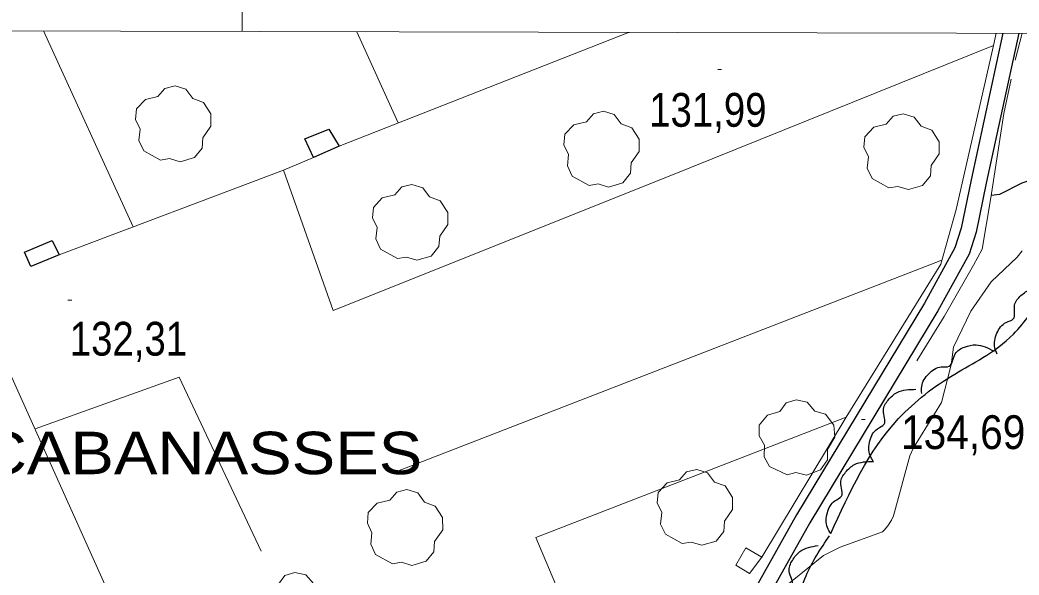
# Model space of a CAD drawing. Extents: x 480269 to 484877, y 4383588 to 4386804.
# Drawn here: x 481442.4 to 481701.4, y 4386313.5 to 4386457.3 of the extents above; entities that cross this region are included whole.
import ezdxf

# ---------------------------------------------------------------- set-up
doc = ezdxf.new("R2010")
doc.units = 0
doc.header["$LTSCALE"] = 3.8
doc.linetypes.add('LONG_DASHED', pattern=[7.5, 6, -1.5])
doc.linetypes.add('MEDIUM_DASHED', pattern=[4.5, 3, -1.5])
for name, color, linetype, lineweight in [('1', 7, 'Continuous', 13), ('25', 7, 'LONG_DASHED', 25), ('27', 7, 'Continuous', 25), ('29', 7, 'Continuous', 13), ('36', 7, 'Continuous', 25), ('47', 7, 'Continuous', 35), ('48', 7, 'MEDIUM_DASHED', 25), ('51', 7, 'Continuous', 13), ('7', 7, 'Continuous', 13), ('9', 7, 'Continuous', 13)]:
    doc.layers.add(name, color=color, linetype=linetype, lineweight=lineweight)
doc.layers.add('5', color=7, linetype='Continuous')

msp = doc.modelspace()

# ---------------------------------------------------------------- linework, layer by layer
at = {"layer": '1'}
msp.add_line((481500, 4386454.29), (481500, 4386525.71), dxfattribs=at)
msp.add_lwpolyline([(480529.1, 4386456.6), (484105.5, 4386448.1), (484100.5, 4384135.8), (480523.1, 4384144.4)], close=True, dxfattribs=at)
at = {"layer": '25'}
msp.add_lwpolyline([(481713.43, 4386416.38), (481707.77, 4386416.92), (481702.11, 4386414.96), (481696.35, 4386412.06), (481694.23, 4386411.82)], dxfattribs=at)
at = {"layer": '27'}
for points in [[(481652.58, 4386324.23), (481670.19, 4386354), (481684.76, 4386365.54), (481692.05, 4386369.79), (481699.94, 4386375.87), (481706.93, 4386386.5), (481709.05, 4386395.61), (481711.79, 4386399.56), (481714.21, 4386396.83), (481712.39, 4386391.66), (481709.96, 4386380.73), (481712.7, 4386371.62), (481718.47, 4386365.24), (481733.04, 4386348.22), (481736.38, 4386337.29), (481738.2, 4386330.61), (481737.9, 4386324.83), (481737.29, 4386319.97), (481733.04, 4386316.33), (481722.72, 4386321.8), (481714.21, 4386319.97), (481707.53, 4386313.9), (481709.05, 4386308.43), (481714.21, 4386302.66), (481723.32, 4386298.71), (481739.42, 4386306), (481741.85, 4386307.22), (481743.36, 4386302.66), (481741.54, 4386296.58), (481702.98, 4386277.75), (481696, 4386271.07), (481695.09, 4386264.08), (481698.43, 4386258.61), (481719.38, 4386251.93), (481726.06, 4386250.41), (481726.97, 4386244.03), (481718.16, 4386240.08), (481686.58, 4386240.08), (481678.69, 4386240.99), (481669.88, 4386238.56), (481657.13, 4386234.61), (481649.24, 4386228.84), (481646.81, 4386223.07), (481644.08, 4386217.3), (481636.49, 4386216.69), (481628.59, 4386224.59), (481624.64, 4386239.17), (481623.43, 4386247.37), (481622.52, 4386257.7), (481627.98, 4386266.51), (481637.09, 4386274.41), (481646.81, 4386282.91), (481648.63, 4386288.99), (481645.29, 4386299.32), (481644.38, 4386306.3), (481646.2, 4386313.29), (481652.27, 4386323.62)], [(481695.76, 4386370.69), (481695.13, 4386372.35), (481695.67, 4386376.11), (481698.08, 4386378.91), (481699.92, 4386379.81), (481700.25, 4386383.35), (481701.88, 4386385.85), (481704.44, 4386387.46), (481709.4, 4386387.57)], [(481676.17, 4386360.53), (481676.17, 4386362.31), (481678.01, 4386365.63), (481681.26, 4386367.39), (481683.3, 4386367.57), (481684.87, 4386370.76), (481687.28, 4386372.52), (481690.25, 4386373.11), (481694.92, 4386371.45)], [(481663.63, 4386342.91), (481662.77, 4386344.46), (481662.76, 4386348.25), (481664.73, 4386351.37), (481666.43, 4386352.53), (481666.24, 4386356.08), (481667.49, 4386358.79), (481669.79, 4386360.75), (481674.68, 4386361.58)], [(481652.58, 4386324.23), (481651.72, 4386325.78), (481651.71, 4386329.58), (481653.68, 4386332.7), (481655.38, 4386333.86), (481655.19, 4386337.41), (481656.45, 4386340.11), (481658.75, 4386342.08), (481663.64, 4386342.9)], [(481641.31, 4386300.97), (481640.22, 4386302.37), (481639.62, 4386306.11), (481641.08, 4386309.5), (481642.58, 4386310.91), (481641.84, 4386314.39), (481642.65, 4386317.26), (481644.62, 4386319.56), (481649.32, 4386321.13)]]:
    msp.add_spline(points, degree=3, dxfattribs=at)
at = {"layer": '29'}
for points in [[(481478.88, 4386420.95), (481474.49, 4386423.38), (481473.27, 4386426.02), (481473.57, 4386428.98), (481472.37, 4386431.48), (481472.61, 4386434.22), (481474.94, 4386436.67), (481478.19, 4386437.44), (481479.99, 4386439.51), (481482.61, 4386440.16), (481485.42, 4386439.31), (481487.21, 4386436.91), (481489.96, 4386435.9), (481491.88, 4386432.91), (481491.9, 4386429.77), (481489.81, 4386426.75), (481489.62, 4386424.08), (481487.62, 4386421.6), (481483.92, 4386420.52), (481481.2, 4386421.34)], [(481589.94, 4386414.41), (481585.55, 4386416.84), (481584.33, 4386419.48), (481584.63, 4386422.44), (481583.43, 4386424.94), (481583.67, 4386427.68), (481586, 4386430.13), (481589.25, 4386430.9), (481591.05, 4386432.97), (481593.67, 4386433.62), (481596.48, 4386432.77), (481598.27, 4386430.37), (481601.02, 4386429.36), (481602.94, 4386426.37), (481602.96, 4386423.23), (481600.87, 4386420.21), (481600.68, 4386417.54), (481598.68, 4386415.06), (481594.98, 4386413.98), (481592.26, 4386414.8)], [(481667.68, 4386413.76), (481663.29, 4386416.19), (481662.07, 4386418.83), (481662.37, 4386421.79), (481661.17, 4386424.29), (481661.41, 4386427.03), (481663.74, 4386429.48), (481666.99, 4386430.25), (481668.79, 4386432.32), (481671.41, 4386432.97), (481674.22, 4386432.12), (481676.01, 4386429.72), (481678.76, 4386428.71), (481680.68, 4386425.72), (481680.7, 4386422.58), (481678.61, 4386419.56), (481678.42, 4386416.89), (481676.42, 4386414.41), (481672.72, 4386413.33), (481670, 4386414.15)], [(481540.29, 4386395.45), (481535.9, 4386397.88), (481534.68, 4386400.52), (481534.98, 4386403.48), (481533.78, 4386405.98), (481534.02, 4386408.72), (481536.35, 4386411.17), (481539.6, 4386411.94), (481541.4, 4386414.01), (481544.02, 4386414.66), (481546.83, 4386413.81), (481548.62, 4386411.41), (481551.37, 4386410.4), (481553.29, 4386407.41), (481553.31, 4386404.27), (481551.22, 4386401.25), (481551.03, 4386398.58), (481549.03, 4386396.1), (481545.33, 4386395.02), (481542.61, 4386395.84)], [(481641.26, 4386339.45), (481636.72, 4386341.57), (481635.31, 4386344.11), (481635.41, 4386347.09), (481634.04, 4386349.5), (481634.08, 4386352.25), (481636.24, 4386354.85), (481639.43, 4386355.85), (481641.08, 4386358.04), (481643.65, 4386358.87), (481646.51, 4386358.22), (481648.46, 4386355.95), (481651.27, 4386355.13), (481653.4, 4386352.28), (481653.64, 4386349.15), (481651.76, 4386346), (481651.76, 4386343.32), (481649.94, 4386340.71), (481646.32, 4386339.37), (481643.55, 4386340)], [(481614.11, 4386321.6), (481609.72, 4386324.03), (481608.5, 4386326.67), (481608.8, 4386329.63), (481607.6, 4386332.13), (481607.84, 4386334.87), (481610.17, 4386337.32), (481613.42, 4386338.09), (481615.22, 4386340.16), (481617.84, 4386340.81), (481620.65, 4386339.96), (481622.44, 4386337.56), (481625.19, 4386336.55), (481627.11, 4386333.56), (481627.13, 4386330.42), (481625.04, 4386327.4), (481624.85, 4386324.73), (481622.85, 4386322.25), (481619.15, 4386321.17), (481616.43, 4386321.99)], [(481538.98, 4386316.37), (481534.59, 4386318.8), (481533.37, 4386321.44), (481533.67, 4386324.4), (481532.47, 4386326.9), (481532.71, 4386329.64), (481535.04, 4386332.09), (481538.29, 4386332.86), (481540.09, 4386334.93), (481542.71, 4386335.58), (481545.52, 4386334.73), (481547.31, 4386332.33), (481550.06, 4386331.32), (481551.98, 4386328.33), (481552, 4386325.19), (481549.91, 4386322.17), (481549.72, 4386319.5), (481547.72, 4386317.02), (481544.02, 4386315.94), (481541.3, 4386316.76)], [(481511.3, 4386294.74), (481506.76, 4386296.86), (481505.35, 4386299.4), (481505.45, 4386302.38), (481504.08, 4386304.79), (481504.12, 4386307.54), (481506.28, 4386310.14), (481509.47, 4386311.14), (481511.12, 4386313.33), (481513.69, 4386314.16), (481516.55, 4386313.51), (481518.5, 4386311.24), (481521.31, 4386310.42), (481523.44, 4386307.57), (481523.68, 4386304.44), (481521.8, 4386301.29), (481521.8, 4386298.61), (481519.98, 4386296), (481516.36, 4386294.66), (481513.59, 4386295.29)]]:
    msp.add_lwpolyline(points, close=True, dxfattribs=at)
at = {"layer": '36'}
for points in [[(481697.23, 4386453.82), (481688.98, 4386415.83), (481686.44, 4386403.32), (481684.77, 4386398.22), (481676.88, 4386383.9), (481643.73, 4386329.04), (481616.59, 4386280.71), (481594.17, 4386239.34), (481576.04, 4386210.61), (481570.8, 4386203.85), (481568.33, 4386201.2), (481565.84, 4386199.09), (481554.75, 4386194.02), (481552.23, 4386192.66), (481544.4, 4386187.19), (481538.41, 4386181.59), (481536.9, 4386179.31), (481535.69, 4386176.36), (481532.99, 4386160.48), (481527.66, 4386110.16), (481522.27, 4386062.34)], [(481701.33, 4386453.81), (481692.91, 4386415.01), (481690.32, 4386402.29), (481688.46, 4386396.61), (481680.36, 4386381.88), (481647.2, 4386327.02), (481620.11, 4386278.77), (481597.64, 4386237.31), (481579.34, 4386208.3), (481573.79, 4386201.15), (481571.25, 4386198.51), (481568.15, 4386195.74), (481557.11, 4386190.65), (481554.25, 4386189.18), (481546.93, 4386184.07), (481541.66, 4386179.14), (481540.61, 4386177.51), (481539.55, 4386175.06), (481536.97, 4386159.93), (481531.66, 4386109.72), (481526.27, 4386061.92)]]:
    msp.add_lwpolyline(points, dxfattribs=at)
at = {"layer": '47', "lineweight": 13}
msp.add_lwpolyline([(481631.51, 4386313.9), (481627.97, 4386315.98), (481630.57, 4386320.51), (481634.76, 4386318.12)], close=True, dxfattribs=at)
at = {"layer": '48'}
for points in [[(481518.55, 4386421.64), (481516.24, 4386426.47), (481522.48, 4386428.95), (481525.18, 4386424.6)], [(481445.2, 4386393.42), (481443.55, 4386397.11), (481450.74, 4386400.11), (481452.55, 4386396.42)]]:
    msp.add_lwpolyline(points, close=True, dxfattribs=at)
at = {"layer": '51'}
for p, q in [((481471.75, 4386403.66), (481448.54, 4386454.41)), ((481540.48, 4386430.61), (481529.77, 4386454.22)), ((481700.37, 4386446.84), (481702.19, 4386453.81)), ((481452.55, 4386396.42), (481510.75, 4386418.36)), ((481681.42, 4386395.04), (481539.84, 4386340.24))]:
    msp.add_line(p, q, dxfattribs=at)
for points in [[(481695.5, 4386453.83), (481694.8, 4386450.68), (481609.84, 4386416.42), (481523.64, 4386381.98), (481510.75, 4386418.36), (481518.55, 4386421.64)], [(481525.18, 4386424.6), (481600.14, 4386454.05), (481600.15, 4386454.05), (481600.16, 4386454.05), (481600.17, 4386454.05), (481600.18, 4386454.05), (481600.19, 4386454.05), (481600.2, 4386454.05), (481600.21, 4386454.05), (481600.22, 4386454.05), (481600.23, 4386454.05), (481600.24, 4386454.05), (481600.25, 4386454.05), (481600.26, 4386454.05), (481600.27, 4386454.05), (481600.28, 4386454.05), (481600.29, 4386454.05), (481600.3, 4386454.05), (481600.31, 4386454.05), (481600.32, 4386454.05), (481600.33, 4386454.05), (481600.34, 4386454.05), (481600.35, 4386454.05), (481600.36, 4386454.05)], [(481656.55, 4386354.34), (481681.14, 4386394.04), (481685.13, 4386408.13), (481694.8, 4386450.68)], [(481674.9, 4386368.99), (481681.99, 4386380.43), (481689.62, 4386393.77), (481691.88, 4386397.88), (481694.13, 4386411.16), (481697.46, 4386432.99), (481699.35, 4386441.93)], [(481362.35, 4386260.45), (481467.89, 4386303.29), (481438.44, 4386368.91), (481381.44, 4386347.94), (481377.95, 4386345.68), (481377.15, 4386343.89), (481378.9, 4386331.87)], [(481446.32, 4386351.38), (481483.72, 4386364.69), (481504.9, 4386319.62)], [(481602.86, 4386260.02), (481576.17, 4386323.21), (481656.55, 4386354.34), (481634.76, 4386318.12)]]:
    msp.add_lwpolyline(points, dxfattribs=at)
at = {"layer": '7'}
for p, q in [((481623.3, 4386444.45), (481624.3, 4386444.45)), ((481454.83, 4386384.68), (481455.83, 4386384.68)), ((481660.54, 4386353.74), (481661.54, 4386353.74))]:
    msp.add_line(p, q, dxfattribs=at)
at = {"layer": '9'}
msp.add_lwpolyline([(481702.22, 4386397.41), (481700.92, 4386395.84), (481694.22, 4386389.39), (481688.95, 4386381.86), (481684.44, 4386372.5), (481683.81, 4386367.96), (481681.27, 4386358.13), (481674.07, 4386346.41), (481673.11, 4386344.33), (481668.86, 4386328.79), (481668.35, 4386327.68), (481667.41, 4386326.19), (481666.48, 4386325.09), (481665.99, 4386324.67), (481655.04, 4386320.65), (481650.71, 4386318.51), (481638.55, 4386308.67)], dxfattribs=at)

# ---------------------------------------------------------------- texts
at = {"layer": '5', "width": 1.15}
msp.add_text('SES CABANASSES', height=11, dxfattribs=at).set_placement((481393.45, 4386339.59))
at = {"layer": '7'}
for s, width, p in [('131,99', 0.85, (481605.53, 4386429.6)), ('132,31', 0.85, (481455.33, 4386370.31)), ('134,69', 0.9, (481670.82, 4386346.1))]:
    msp.add_text(s, height=8.75, dxfattribs=dict(at, width=width)).set_placement(p)

doc.saveas('drawing.dxf')
